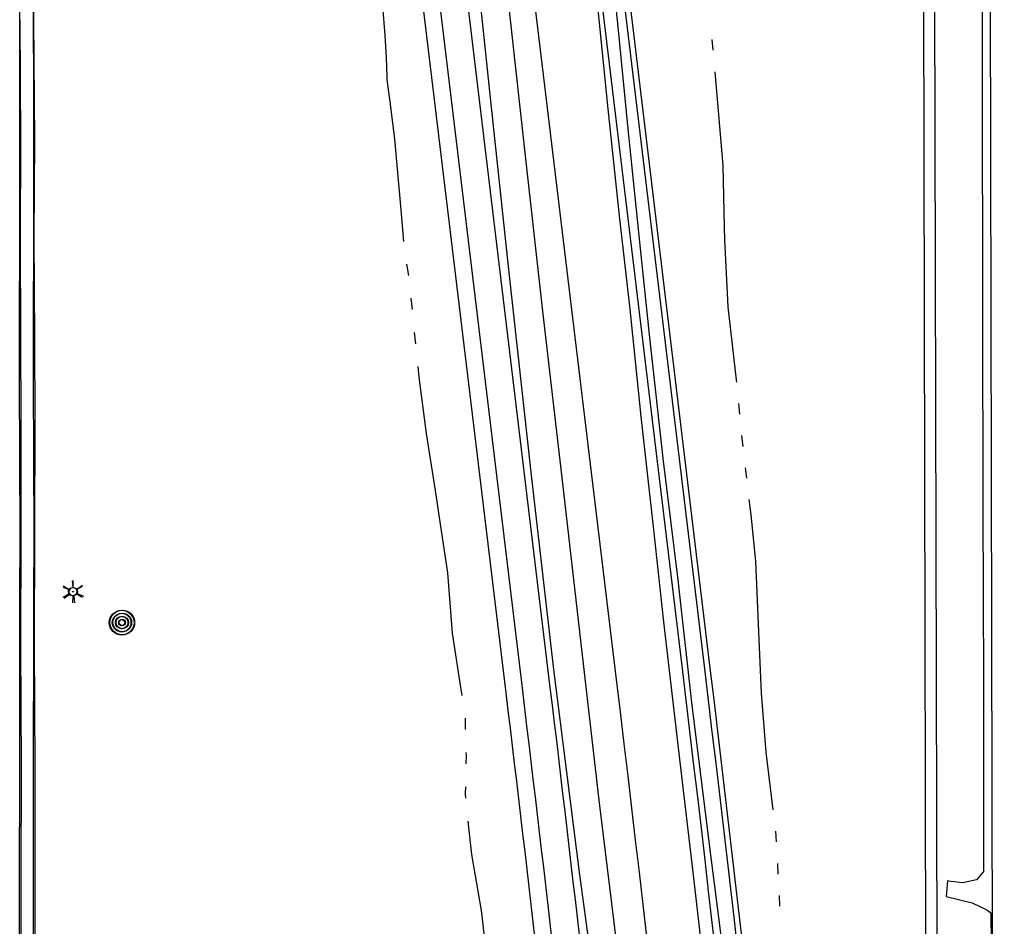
# Model space of a CAD drawing. Extents: x 588843 to 2552415, y 180129 to 269402.
# Drawn here: x 593776 to 593951.8, y 184799.9 to 184963 of the extents above; entities that cross this region are included whole.
import ezdxf

# ---------------------------------------------------------------- set-up
doc = ezdxf.new("R2010")
doc.units = 0
for name, color, linetype in [('Default', 7, 'Continuous'), ('E_DWY', 7, 'Continuous'), ('E_LTG', 7, 'Continuous'), ('E_MISCPROP', 7, 'Continuous'), ('E_RDWY', 7, 'Continuous'), ('E_RDWY_Gravel', 7, 'Continuous'), ('E_STRUCT', 7, 'Continuous'), ('E_WTR_P', 7, 'Continuous'), ('P_RDWY_BarrierConc', 7, 'Continuous'), ('P_RDWY_C_and_G', 7, 'Continuous'), ('P_RDWY_C_and_GBack', 7, 'Continuous'), ('P_RDWY_C_and_GFace', 7, 'Continuous'), ('P_RDWY_LaneEdge', 7, 'Continuous'), ('P_RDWY_PavtEdge', 7, 'Continuous'), ('P_RDWY_ShldAgg', 7, 'Continuous'), ('P_RDWY_ShldPaved', 7, 'Continuous')]:
    doc.layers.add(name, color=color, linetype=linetype)

# ---------------------------------------------------------------- blocks, each defined once
blk = doc.blocks.new('LPOL')
at = {"layer": 'Default'}
for p, q in [((-4, 0), (-1.5, 0)), ((-0.75, 1.3), (-2, 3.46)), ((0.75, 1.3), (2, 3.46)), ((1.5, 0), (4, 0)), ((-2, -3.46), (-0.75, -1.3)), ((2, -3.46), (0.75, -1.3))]:
    blk.add_line(p, q, dxfattribs=at)
for radius in [1.5, 1.5, 1.5, 0.125]:
    blk.add_circle((0, 0), radius, dxfattribs=at)
blk = doc.blocks.new('POLE')
at = {"layer": 'Default'}
for radius in [4.46, 3.35, 2.23, 1.12]:
    blk.add_circle((0, 0), radius, dxfattribs=at)
blk = doc.blocks.new('POLE_3')
at = {"layer": 'E_MISCPROP'}
for radius in [14.6, 11, 7.32, 3.66]:
    blk.add_circle((0, 0), radius, dxfattribs=at)
blk = doc.blocks.new('LPOL_4')
at = {"layer": 'E_LTG'}
for p, q in [((-13.1, 0), (-4.9, 0)), ((-2.5, 4.3), (-6.6, 11.4)), ((2.5, 4.3), (6.6, 11.4)), ((4.9, 0), (13.1, 0)), ((-6.6, -11.4), (-2.5, -4.3)), ((6.6, -11.4), (2.5, -4.3))]:
    blk.add_line(p, q, dxfattribs=at)
for radius in [4.92, 4.92, 4.92, 0.41]:
    blk.add_circle((0, 0), radius, dxfattribs=at)

msp = doc.modelspace()

# ---------------------------------------------------------------- linework, layer by layer
at = {"layer": 'E_DWY'}
for points in [[(593778.34, 185089.63), (593778.24, 185070.51), (593778.44, 185051.4), (593778.36, 185031.49), (593778.61, 185005.56), (593778.62, 184986.25), (593778.49, 184963.04)], [(593775.97, 184794.73), (593775.97, 184811.77), (593776, 184823.85), (593776, 184835.53), (593776.02, 184845.35), (593776.01, 184858.01), (593776.08, 184871.11), (593776.04, 184883.77), (593775.96, 184898.4), (593775.96, 184911.92), (593776.03, 184920.11), (593776.03, 184948.58), (593776, 184965.22)], [(593778.47, 184794.73), (593778.47, 184811.77), (593778.5, 184823.85), (593778.5, 184835.53), (593778.52, 184845.35), (593778.51, 184858), (593778.58, 184871.1), (593778.54, 184883.78), (593778.46, 184898.41), (593778.46, 184911.9), (593778.53, 184920.09), (593778.53, 184948.58), (593778.5, 184965.23)], [(593775.99, 184963.02), (593776.13, 184941.35), (593776.05, 184923.9), (593776.16, 184905.67), (593776.19, 184890.84), (593776.18, 184870.95), (593776.12, 184850.27), (593776.23, 184828.57), (593776.19, 184808.31)], [(593778.49, 184963.04), (593778.63, 184941.35), (593778.55, 184923.9), (593778.66, 184905.68), (593778.69, 184890.84), (593778.68, 184870.95), (593778.62, 184850.27), (593778.73, 184828.58), (593778.69, 184808.31)], [(593776.19, 184808.3), (593776.28, 184786.65), (593776.22, 184765.56), (593776.28, 184762.73), (593776.35, 184744.69), (593776.37, 184730.05), (593776.29, 184709.98), (593776.31, 184688.06), (593776.35, 184665.26), (593776.43, 184646.46)], [(593778.69, 184808.31), (593778.78, 184786.65), (593778.72, 184765.59), (593778.78, 184762.76), (593778.85, 184744.69), (593778.87, 184730.05), (593778.79, 184709.98), (593778.81, 184688.06), (593778.85, 184665.27), (593778.94, 184645.66), (593778.94, 184645.61)]]:
    msp.add_lwpolyline(points, dxfattribs=at)
at = {"layer": 'E_RDWY'}
for points in [[(593883.34, 184797.63), (593880.29, 184822.58), (593876.81, 184852.9), (593873.76, 184879.56), (593870.15, 184910.6), (593867.01, 184938.51), (593863.39, 184971.22), (593860.52, 184996.66), (593857.95, 185023.1), (593855.61, 185048.62), (593852.95, 185083.15), (593851.06, 185119.17), (593850.2, 185152.54), (593849.72, 185184.93), (593849.66, 185210.92), (593849.31, 185238.05), (593848.37, 185266.91), (593847.03, 185292.29), (593845.07, 185319.69), (593843.62, 185339.55), (593841.62, 185365.79), (593839.25, 185395.75), (593838.48, 185404.83), (593836.91, 185426.06)], [(593865.21, 185192.03), (593865.51, 185169.15), (593865.94, 185149.26), (593866.52, 185128.73), (593867.31, 185110.37), (593868.41, 185090.32), (593870.11, 185066.19), (593872.08, 185044.12), (593873.76, 185027.55), (593875.68, 185008.73), (593877.73, 184988.23), (593879.49, 184970.25), (593881.85, 184946.98), (593883.87, 184927.75), (593885.79, 184910.94), (593887.78, 184891.64), (593890.07, 184871.2), (593891.83, 184854.69), (593894.51, 184832.02), (593897.19, 184809.08), (593899.84, 184786.18)]]:
    msp.add_lwpolyline(points, dxfattribs=at)
at = {"layer": 'E_RDWY_Gravel'}
for points in [[(593903.57, 184787.84), (593900.04, 184815.06), (593896.94, 184840.13), (593894.47, 184862.21), (593891.84, 184883.59), (593889.43, 184905.22), (593887.61, 184922.97), (593885.5, 184943.38), (593883.62, 184962.33), (593881.65, 184981.18), (593879.68, 185000.31), (593877.36, 185022.6), (593875.03, 185043.96), (593872.53, 185073.32), (593870.8, 185101.96), (593869.67, 185130.47), (593868.77, 185159.23), (593868.28, 185183.24), (593868.29, 185205.46)], [(593880.49, 184781.82), (593876.8, 184809.14), (593872.09, 184846.12), (593868.13, 184880.53), (593863.95, 184918.6), (593860.69, 184948.98), (593857.26, 184982.17), (593854.92, 185005.52), (593852.06, 185032.14), (593849.54, 185060.16), (593847.3, 185092.17), (593846.04, 185116.76), (593845.29, 185144.85), (593844.4, 185173.99), (593844.28, 185200.35)], [(593949.5, 184809.8), (593948.2, 184808.25), (593945.74, 184807.72), (593943.63, 184807.97), (593942.94, 184808.04), (593942.74, 184805.25), (593947.41, 184804.12), (593950.05, 184802.84), (593950.73, 184802.31), (593951.07, 184775.26), (593950.85, 184747.91), (593950.97, 184721.39), (593951.02, 184689.79), (593951.09, 184659.68), (593951.11, 184632.56), (593951.21, 184602.44), (593951.27, 184588.18)]]:
    msp.add_lwpolyline(points, dxfattribs=at)
at = {"layer": 'E_STRUCT'}
msp.add_lwpolyline([(593949.5, 184809.8), (593949.49, 184844.07), (593949.38, 184874.99), (593949.34, 184910.76), (593949.25, 184952.33), (593949.24, 184977.34), (593949.2, 185005.39), (593949.13, 185032.79), (593948.99, 185077.15), (593948.89, 185110.83), (593948.85, 185154.41), (593949.04, 185179.37), (593949.06, 185215.53), (593948.81, 185257.23), (593948.62, 185298.71), (593948.49, 185342.33), (593948.21, 185388.66), (593948.33, 185405.71), (593947.89, 185415.89)], dxfattribs=at)
at = {"layer": 'E_WTR_P'}
for points in [[(593838.5, 184982.46), (593838.92, 184979.88), (593839.86, 184973.67), (593841.29, 184965.38), (593841.67, 184960.26), (593841.95, 184956.18), (593842.06, 184952.84)], [(593900.57, 184959.43), (593900.73, 184957.51)], [(593842.06, 184952.83), (593842.07, 184952.25), (593842.71, 184947.31), (593843.46, 184941.51), (593844.57, 184928.79), (593845.07, 184923.12)], [(593901.06, 184953.65), (593902.5, 184936.8), (593902.75, 184925.7)], [(593902.75, 184925.7), (593902.8, 184923.41), (593903.44, 184911.34), (593904.94, 184898.21), (593904.98, 184897.79)], [(593845.62, 184919.04), (593845.96, 184917)], [(593846.4, 184912.91), (593846.59, 184910.86)], [(593846.99, 184906.75), (593847.19, 184904.7)], [(593847.61, 184900.6), (593847.8, 184898.71), (593849.16, 184888.58), (593850.74, 184878.29), (593851.83, 184871.03)], [(593905.35, 184893.94), (593905.54, 184892.02)], [(593905.91, 184888.18), (593906.1, 184886.25)], [(593906.54, 184882.41), (593906.76, 184880.5)], [(593907.22, 184876.66), (593907.55, 184873.91), (593908.42, 184865.57), (593908.84, 184855.72), (593909.12, 184848.73)], [(593851.83, 184871.03), (593852.96, 184863.46), (593853.83, 184852.66), (593855.12, 184844.03), (593855.58, 184841.41)], [(593909.12, 184848.72), (593909.4, 184841.84), (593910.26, 184831.2), (593911.52, 184820.83)], [(593856.13, 184837.33), (593856.18, 184835.28)], [(593856.3, 184831.16), (593856.31, 184830.58), (593856.28, 184829.1)], [(593856.19, 184824.98), (593856.16, 184823.82), (593856.24, 184822.92)], [(593856.64, 184818.82), (593857.32, 184812.83), (593859.06, 184802.75), (593860.6, 184789.22)], [(593911.98, 184816.99), (593912.09, 184816.07), (593912.15, 184815.07)], [(593912.35, 184811.21), (593912.45, 184809.28)], [(593912.65, 184805.42), (593912.75, 184803.49)]]:
    msp.add_lwpolyline(points, dxfattribs=at)
at = {"layer": 'P_RDWY_BarrierConc'}
for p, q in [((593941.13, 184768.81), (593939.74, 185387.02)), ((593939.13, 184768.81), (593938.5, 185047.43))]:
    msp.add_line(p, q, dxfattribs=at)
at = {"layer": 'P_RDWY_C_and_G'}
msp.add_line((593895.31, 184845.72), (593876.53, 185001.32), dxfattribs=at)
msp.add_arc((585838.74, 183873.64), 8115, 4.312666, 6.879896, dxfattribs=at)
at = {"layer": 'P_RDWY_C_and_GBack'}
msp.add_line((593900.27, 184846.32), (593881.5, 185001.92), dxfattribs=at)
msp.add_arc((585838.74, 183873.64), 8120, 4.310168, 6.879896, dxfattribs=at)
at = {"layer": 'P_RDWY_C_and_GFace'}
msp.add_line((593899.28, 184846.2), (593880.5, 185001.8), dxfattribs=at)
msp.add_arc((585838.74, 183873.64), 8119, 4.310168, 6.879896, dxfattribs=at)
at = {"layer": 'P_RDWY_LaneEdge'}
msp.add_line((593883.39, 184844.28), (593864.62, 184999.88), dxfattribs=at)
msp.add_arc((585838.74, 183873.64), 8103, 4.245358, 6.879896, dxfattribs=at)
at = {"layer": 'P_RDWY_PavtEdge'}
msp.add_line((593871.48, 184842.85), (593852.7, 184998.44), dxfattribs=at)
msp.add_arc((585838.74, 183873.64), 8091, 6.154981, 6.879896, dxfattribs=at)
at = {"layer": 'P_RDWY_ShldAgg'}
msp.add_line((593863.54, 184841.89), (593844.76, 184997.49), dxfattribs=at)
msp.add_arc((585838.74, 183873.64), 8083, 6.154981, 6.879896, dxfattribs=at)
at = {"layer": 'P_RDWY_ShldPaved'}
for p, q in [((593951.77, 184483.94), (593949.78, 185371.03)), ((593866.51, 184842.25), (593847.74, 184997.85))]:
    msp.add_line(p, q, dxfattribs=at)
msp.add_arc((585838.74, 183873.64), 8086, 6.154981, 6.879896, dxfattribs=at)

# ---------------------------------------------------------------- block references
at = {"layer": 'E_LTG'}
for name, p, xscale, yscale, rotation in [('LPOL_4', (593785.63, 184860.09), 0.1524003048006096, 0.15240030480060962, -84.36014555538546), ('LPOL', (593785.53, 184860.11), 0.5000000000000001, 0.5, -90.72490345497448)]:
    msp.add_blockref(name, p, dxfattribs=dict(at, xscale=xscale, yscale=yscale, rotation=rotation))
at = {"layer": 'E_MISCPROP'}
for name, p, xscale, yscale, rotation in [('POLE_3', (593794.45, 184854.55), 0.1524003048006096, 0.15240030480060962, -84.36014555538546), ('POLE', (593794.33, 184854.53), 0.5000000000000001, 0.5, -90.72490345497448)]:
    msp.add_blockref(name, p, dxfattribs=dict(at, xscale=xscale, yscale=yscale, rotation=rotation))

doc.saveas('drawing.dxf')
